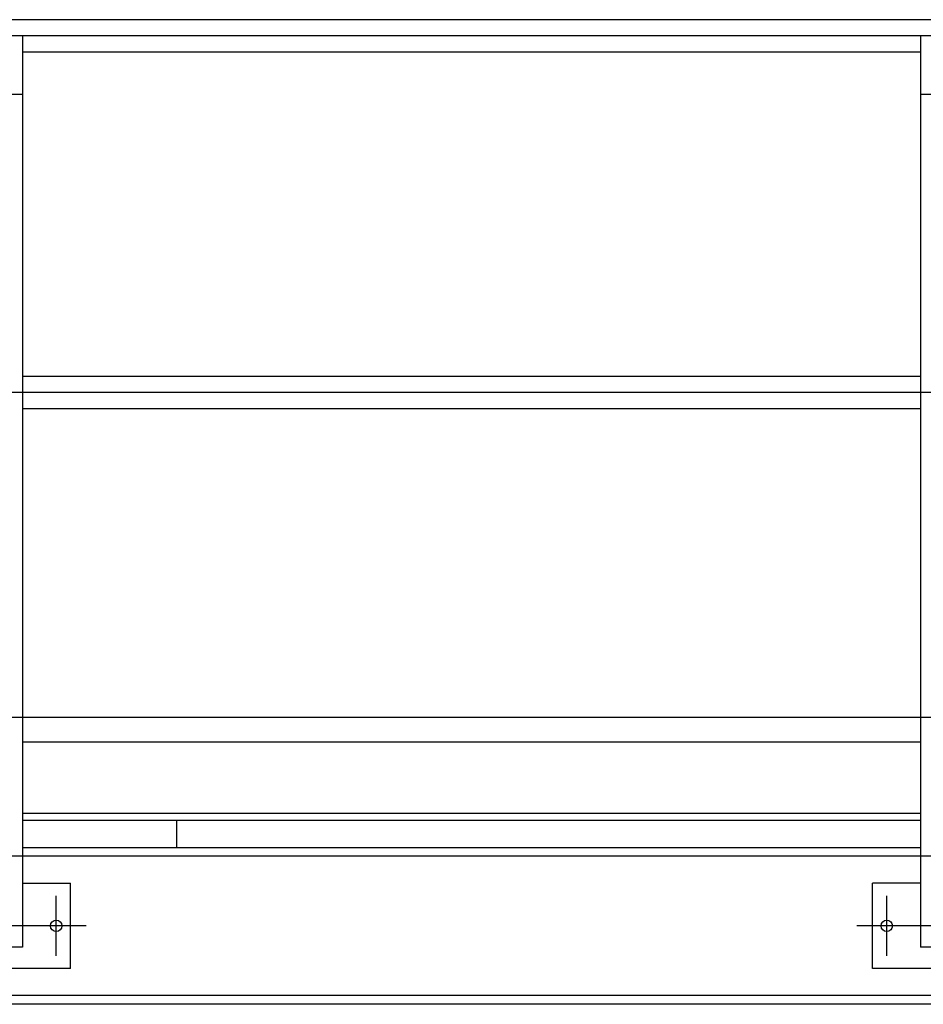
# Model space of a CAD drawing. Extents: x -89225 to 110569, y 13360 to 87647.
# Tile 393 of 478: x 83404 to 84670, y 66814 to 68195. Entities that reach past the tile are written whole.
import ezdxf

# ---------------------------------------------------------------- set-up
doc = ezdxf.new("R2010")
doc.units = 0
doc.layers.add('Iv-Lines 035', color=4, linetype='Continuous')

# ---------------------------------------------------------------- blocks, each defined once
blk = doc.blocks.new('Bordes been 4 ZAZ')
for p, q in [((1204275.1, -963175.4, 1600), (1196463.7, -963175.4, 1600)), ((1204263.9, -963197.9, 1600), (1196412, -963197.9, 1600)), ((1200210.6, -963197.9, 1600), (1200195.6, -963197.9, 1600)), ((1200210.6, -963197.9, 1600), (1200210.6, -964475.9, 1600)), ((1201469.6, -963197.9, 1600), (1201469.6, -964475.9, 1600)), ((1201484.6, -963197.9, 1600), (1201469.6, -963197.9, 1600)), ((1200210.6, -963220.4), (1201469.6, -963220.4)), ((1200210.6, -963280.2, 1600), (1200195.6, -963280.2, 1600)), ((1201484.6, -963280.2, 1600), (1201469.6, -963280.2, 1600)), ((1200210.6, -963675.4), (1201469.6, -963675.4)), ((1204263.9, -963697.9, 1600), (1196463.7, -963697.9, 1600)), ((1200210.6, -963720.4), (1201469.6, -963720.4)), ((1200210.6, -964187.9), (1201469.6, -964187.9)), ((1200210.6, -964287.9), (1201469.6, -964287.9)), ((1200210.6, -964297.9, 1600), (1201469.6, -964297.9, 1600)), ((1200427.1, -964335.9, 1600), (1200427.1, -964297.9, 1600)), ((1200210.6, -964335.9, 1600), (1201469.6, -964335.9, 1600)), ((1201509.6, -964348.4, 1600), (1197493.6, -964348.4, 1600)), ((1200210.6, -964385.9, 1600), (1200278.1, -964385.9, 1600)), ((1200278.1, -964505.9, 1600), (1200278.1, -964385.9, 1600)), ((1201469.6, -964385.9, 1600), (1201402.1, -964385.9, 1600)), ((1201402.1, -964505.9, 1600), (1201402.1, -964385.9, 1600)), ((1200258.1, -964487.9, 1600), (1200258.1, -964403.9, 1600)), ((1201422.1, -964487.9, 1600), (1201422.1, -964403.9, 1600)), ((1200300.1, -964445.9, 1600), (1200106.1, -964445.9, 1600)), ((1201574.1, -964445.9, 1600), (1201380.1, -964445.9, 1600)), ((1200210.6, -964475.9, 1600), (1200195.6, -964475.9, 1600)), ((1201484.6, -964475.9, 1600), (1201469.6, -964475.9, 1600)), ((1200278.1, -964505.9, 1600), (1200128.1, -964505.9, 1600)), ((1201552.1, -964505.9, 1600), (1201402.1, -964505.9, 1600)), ((1204186.6, -964543.4, 1600), (1197493.6, -964543.4, 1600)), ((1203576.5, -964555.9, 1600), (1197420.1, -964555.9, 1600))]:
    blk.add_line(p, q)
for centre in [(1200258.1, -964445.9, 1600), (1201422.1, -964445.9, 1600)]:
    blk.add_circle(centre, 8)
blk = doc.blocks.new('Beuchtingstank doorsnede')
blk.add_line((1197679.1, -938187.2), (1193573, -938187.2))

msp = doc.modelspace()

# ---------------------------------------------------------------- block references
at = {"layer": 'Iv-Lines 035'}
for name, p in [('Bordes been 4 ZAZ', (-1116803, 1031370.2, -1600)), ('Beuchtingstank doorsnede', (-1112780.9, 1005403.4))]:
    msp.add_blockref(name, p, dxfattribs=at)

doc.saveas('drawing.dxf')
